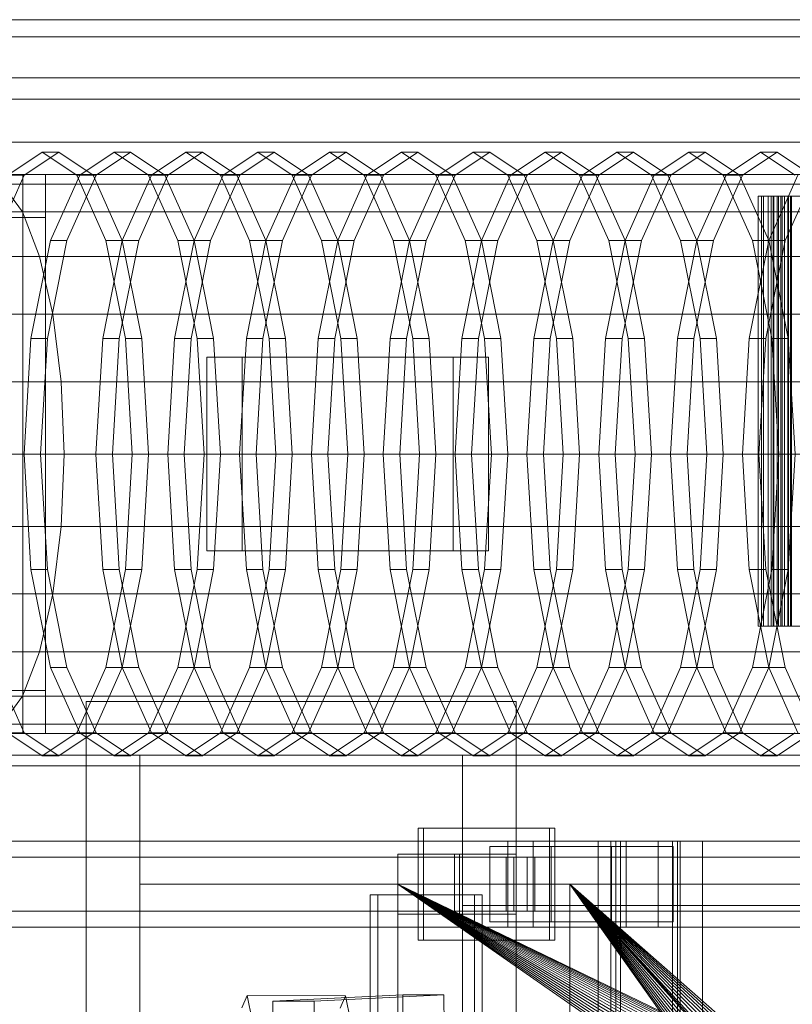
# Model space of a CAD drawing. Header units: millimetres. Extents: x -1970 to 61924, y -58230 to 6847.
# Tile 523 of 656: x 23694 to 24054, y -17626 to -17168. Entities that reach past the tile are written whole.
import ezdxf

# ---------------------------------------------------------------- set-up
doc = ezdxf.new("R2010")
doc.units = ezdxf.units.MM
for name, color, linetype, lineweight in [('COTAS_O', 1, 'Continuous', 0), ('superior_briquetadora', 7, 'Continuous', 0), ('superior_C02', 7, 'Continuous', 0)]:
    doc.layers.add(name, color=color, linetype=linetype, lineweight=lineweight)
doc.dimstyles.new('R19_100', dxfattribs={"dimtxt": 250, "dimasz": 150, "dimexe": 150, "dimexo": 80, "dimgap": 100, "dimtad": 1, "dimtih": 1, "dimtoh": 1, "dimdsep": 46, "dimcen": 0.09, "dimadec": 0, "dimazin": 0, "dimtfac": 1, "dimtdec": 4, "dimtofl": 0, "dimtmove": 0, "dimatfit": 3, "dimfxl": 1, "dimtolj": 1, "dimtzin": 0, "dimarcsym": 0})

# ---------------------------------------------------------------- blocks, each defined once
blk = doc.blocks.new('DIM_R26_38')
at = {"layer": 'COTAS_O'}
for p, q in [((23050.07, -17510), (23005.07, -17660)), ((23750.07, -17510), (23050.07, -17510)), ((23050.07, -19480), (23050.07, -17510)), ((23050.07, -17510), (23095.07, -17660)), ((23050.07, -19480), (23005.07, -19330)), ((23050.07, -19480), (23095.07, -19330)), ((23750.07, -19480), (23050.07, -19480))]:
    blk.add_line(p, q, dxfattribs=at)
blk.add_text('1970 O', height=250, rotation=90, dxfattribs=at).set_placement((22950.07, -18495))

msp = doc.modelspace()

# ---------------------------------------------------------------- linework, layer by layer
at = {"layer": 'superior_briquetadora'}
for p, q in [((24037.597, -17250), (24037.597, -17450)), ((24042.314, -17250), (24037.597, -17250)), ((24039.1, -17250), (24039.1, -17450)), ((24043.6, -17250), (24039.1, -17250)), ((24039.1, -17250), (24040.066, -17250)), ((24040.066, -17250), (24040.066, -17450)), ((24040.066, -17250), (24044.954, -17250)), ((24042.314, -17250), (24042.314, -17450)), ((24047.037, -17250), (24042.314, -17250)), ((24043.6, -17250), (24043.6, -17450)), ((24048.123, -17250), (24043.6, -17250)), ((24044.561, -17250), (24044.561, -17450)), ((24048.8, -17250), (24044.561, -17250)), ((24044.561, -17250), (24046.484, -17250)), ((24044.954, -17250), (24044.954, -17450)), ((24044.954, -17250), (24049.832, -17250)), ((24046.484, -17250), (24046.484, -17450)), ((24046.484, -17250), (24051.496, -17250)), ((24047.037, -17250), (24047.037, -17450)), ((24051.764, -17250), (24047.037, -17250)), ((24048.123, -17250), (24048.123, -17450)), ((24052.669, -17250), (24048.123, -17250)), ((24048.8, -17250), (24048.8, -17450)), ((24053.081, -17250), (24048.8, -17250)), ((24049.832, -17250), (24049.832, -17450)), ((24049.832, -17250), (24054.695, -17250)), ((24051.496, -17250), (24051.496, -17450)), ((24051.496, -17250), (24056.481, -17250)), ((24051.764, -17250), (24051.764, -17450)), ((24056.493, -17250), (24051.764, -17250)), ((24052.669, -17250), (24052.669, -17450)), ((24057.236, -17250), (24052.669, -17250)), ((24053.081, -17250), (24053.081, -17450)), ((24057.401, -17250), (24053.081, -17250)), ((24042.314, -17450), (24037.597, -17450)), ((24043.6, -17450), (24039.1, -17450)), ((24039.1, -17450), (24040.066, -17450)), ((24040.066, -17450), (24044.954, -17450)), ((24047.037, -17450), (24042.314, -17450)), ((24048.123, -17450), (24043.6, -17450)), ((24048.8, -17450), (24044.561, -17450)), ((24044.561, -17450), (24046.484, -17450)), ((24044.954, -17450), (24049.832, -17450)), ((24046.484, -17450), (24051.496, -17450)), ((24051.764, -17450), (24047.037, -17450)), ((24052.669, -17450), (24048.123, -17450)), ((24053.081, -17450), (24048.8, -17450)), ((24049.832, -17450), (24054.695, -17450)), ((24051.496, -17450), (24056.481, -17450)), ((24056.493, -17450), (24051.764, -17450)), ((24057.236, -17450), (24052.669, -17450)), ((24057.401, -17450), (24053.081, -17450)), ((23725.067, -17685), (23725.067, -17485)), ((23725.067, -17485), (23925.067, -17485)), ((23925.067, -17685), (23925.067, -17485)), ((23750.067, -17660), (23750.067, -17510)), ((23750.067, -17510), (23900.067, -17510)), ((23750.067, -18490), (23750.067, -17510)), ((23750.067, -17570), (23750.067, -17510)), ((23750.067, -17510), (25950.067, -17510)), ((23900.067, -17660), (23900.067, -17510)), ((23900.067, -17510), (25800.067, -17510)), ((23750.067, -17790), (23750.067, -17570)), ((23750.067, -17570), (25950.067, -17570)), ((23750.067, -17680), (23750.067, -17570)), ((23870.067, -17570), (23950.067, -17570)), ((23879.479, -17570), (23870.067, -17570)), ((23870.067, -17570), (24150.067, -17570)), ((23870.067, -17570), (24350.067, -17570)), ((23870.067, -17790), (23870.067, -17570)), ((23870.067, -17570), (23870.067, -17583.45)), ((23870.067, -17570), (24028.067, -17680)), ((24028.173, -17677.844), (23870.067, -17570)), ((24028.49, -17675.708), (23870.067, -17570)), ((24029.015, -17673.614), (23870.067, -17570)), ((24029.742, -17671.581), (23870.067, -17570)), ((24030.665, -17669.629), (23870.067, -17570)), ((24031.775, -17667.777), (23870.067, -17570)), ((24033.061, -17666.043), (23870.067, -17570)), ((24034.511, -17664.444), (23870.067, -17570)), ((24036.111, -17662.994), (23870.067, -17570)), ((24037.845, -17661.708), (23870.067, -17570)), ((24039.697, -17660.598), (23870.067, -17570)), ((24041.648, -17659.675), (23870.067, -17570)), ((24043.681, -17658.947), (23870.067, -17570)), ((24045.775, -17658.423), (23870.067, -17570)), ((24047.911, -17658.106), (23870.067, -17570)), ((24050.067, -17658), (23870.067, -17570)), ((24052.224, -17658.106), (23870.067, -17570)), ((23870.067, -17570), (25830.067, -17570)), ((23880.462, -17570), (23879.479, -17570)), ((23879.479, -17570), (23950.067, -17570)), ((23886.973, -17570), (23880.462, -17570)), ((23880.462, -17570), (23950.067, -17570)), ((23950.067, -17570), (23886.973, -17570)), ((23929.237, -17570), (23886.973, -17570)), ((24150.067, -17570), (23929.237, -17570)), ((23954.067, -17570), (23929.237, -17570)), ((23950.067, -17790), (23950.067, -17570)), ((23950.067, -17570), (24150.067, -17570)), ((23950.067, -17570), (24028.067, -17680)), ((23950.067, -17570), (24039.697, -17660.598)), ((24037.845, -17661.708), (23950.067, -17570)), ((24036.111, -17662.994), (23950.067, -17570)), ((24034.511, -17664.444), (23950.067, -17570)), ((24033.061, -17666.043), (23950.067, -17570)), ((24031.775, -17667.777), (23950.067, -17570)), ((24030.665, -17669.629), (23950.067, -17570)), ((24029.742, -17671.581), (23950.067, -17570)), ((24029.015, -17673.614), (23950.067, -17570)), ((24028.49, -17675.708), (23950.067, -17570)), ((24028.173, -17677.844), (23950.067, -17570)), ((23950.067, -17570), (24041.648, -17659.675)), ((23950.067, -17570), (24043.681, -17658.947)), ((23950.067, -17570), (24045.775, -17658.423)), ((23950.067, -17570), (24047.911, -17658.106)), ((23950.067, -17570), (24050.067, -17658)), ((23950.067, -17570), (24150.067, -17790)), ((24230.067, -17570), (23954.067, -17570)), ((24243.401, -17570), (23954.067, -17570)), ((23900.067, -17590), (23900.067, -17580)), ((23900.067, -17580), (25800.067, -17580)), ((23870.067, -17583.45), (23870.067, -17790)), ((23900.067, -17590), (25800.067, -17590))]:
    msp.add_line(p, q, dxfattribs=at)
at = {"layer": 'superior_C02'}
for p, q in [((23572.11, -17168), (24571.61, -17168)), ((24588.525, -17168), (23589.024, -17168)), ((23572.11, -17176), (24571.61, -17176)), ((23589.024, -17176), (24588.525, -17176)), ((23572.992, -17195), (24567.683, -17195)), ((24568.404, -17195), (23573.713, -17195)), ((23582.888, -17195), (24584.017, -17195)), ((24584.262, -17195), (23583.132, -17195)), ((23572.992, -17205), (24567.683, -17205)), ((23573.713, -17205), (24568.404, -17205)), ((23582.888, -17205), (24584.017, -17205)), ((23583.132, -17205), (24584.262, -17205)), ((24221.566, -17225), (23496.108, -17225)), ((23499.089, -17225), (24224.547, -17225)), ((23688.644, -17240.287), (23704.658, -17229.6)), ((23712.295, -17229.6), (23696.281, -17240.287)), ((23704.658, -17229.6), (23720.672, -17240.287)), ((23712.295, -17229.6), (23704.658, -17229.6)), ((23728.309, -17240.287), (23712.295, -17229.6)), ((23722.054, -17240.287), (23738.068, -17229.6)), ((23745.704, -17229.6), (23729.69, -17240.287)), ((23738.068, -17229.6), (23754.082, -17240.287)), ((23745.704, -17229.6), (23738.068, -17229.6)), ((23761.718, -17240.287), (23745.704, -17229.6)), ((23755.463, -17240.287), (23771.477, -17229.6)), ((23779.113, -17229.6), (23763.099, -17240.287)), ((23771.477, -17229.6), (23787.491, -17240.287)), ((23779.113, -17229.6), (23771.477, -17229.6)), ((23795.127, -17240.287), (23779.113, -17229.6)), ((23788.872, -17240.287), (23804.886, -17229.6)), ((23812.522, -17229.6), (23796.509, -17240.287)), ((23804.886, -17229.6), (23820.9, -17240.287)), ((23812.522, -17229.6), (23804.886, -17229.6)), ((23828.536, -17240.287), (23812.522, -17229.6)), ((23822.281, -17240.287), (23838.295, -17229.6)), ((23845.932, -17229.6), (23829.918, -17240.287)), ((23838.295, -17229.6), (23854.309, -17240.287)), ((23845.932, -17229.6), (23838.295, -17229.6)), ((23861.946, -17240.287), (23845.932, -17229.6)), ((23855.691, -17240.287), (23871.705, -17229.6)), ((23879.341, -17229.6), (23863.327, -17240.287)), ((23871.705, -17229.6), (23887.718, -17240.287)), ((23879.341, -17229.6), (23871.705, -17229.6)), ((23895.355, -17240.287), (23879.341, -17229.6)), ((23889.1, -17240.287), (23905.114, -17229.6)), ((23912.75, -17229.6), (23896.736, -17240.287)), ((23905.114, -17229.6), (23921.128, -17240.287)), ((23912.75, -17229.6), (23905.114, -17229.6)), ((23928.764, -17240.287), (23912.75, -17229.6)), ((23922.509, -17240.287), (23938.523, -17229.6)), ((23946.159, -17229.6), (23930.145, -17240.287)), ((23938.523, -17229.6), (23954.537, -17240.287)), ((23946.159, -17229.6), (23938.523, -17229.6)), ((23962.173, -17240.287), (23946.159, -17229.6)), ((23955.918, -17240.287), (23971.932, -17229.6)), ((23979.569, -17229.6), (23963.555, -17240.287)), ((23971.932, -17229.6), (23987.946, -17240.287)), ((23979.569, -17229.6), (23971.932, -17229.6)), ((23995.583, -17240.287), (23979.569, -17229.6)), ((23989.328, -17240.287), (24005.342, -17229.6)), ((24012.978, -17229.6), (23996.964, -17240.287)), ((24005.342, -17229.6), (24021.355, -17240.287)), ((24012.978, -17229.6), (24005.342, -17229.6)), ((24028.992, -17240.287), (24012.978, -17229.6)), ((24022.737, -17240.287), (24038.751, -17229.6)), ((24046.387, -17229.6), (24030.373, -17240.287)), ((24038.751, -17229.6), (24054.765, -17240.287)), ((24046.387, -17229.6), (24038.751, -17229.6)), ((24062.401, -17240.287), (24046.387, -17229.6)), ((24134.206, -17240), (23676.022, -17240)), ((23696.281, -17240.287), (23682.705, -17270.722)), ((23688.644, -17240.287), (23696.281, -17240.287)), ((24192.043, -17240), (23695.678, -17240)), ((23695.678, -17240), (23695.678, -17500)), ((23706.109, -17240), (23695.678, -17240)), ((23706.109, -17500), (23706.109, -17240)), ((23706.109, -17240), (24202.475, -17240)), ((23708.478, -17270.722), (23722.054, -17240.287)), ((23729.69, -17240.287), (23716.114, -17270.722)), ((23720.672, -17240.287), (23734.248, -17270.722)), ((23720.672, -17240.287), (23728.309, -17240.287)), ((23722.054, -17240.287), (23729.69, -17240.287)), ((23741.885, -17270.722), (23728.309, -17240.287)), ((23741.887, -17270.722), (23755.463, -17240.287)), ((23763.099, -17240.287), (23749.523, -17270.722)), ((23754.082, -17240.287), (23767.657, -17270.722)), ((23754.082, -17240.287), (23761.718, -17240.287)), ((23755.463, -17240.287), (23763.099, -17240.287)), ((23775.294, -17270.722), (23761.718, -17240.287)), ((23775.296, -17270.722), (23788.872, -17240.287)), ((23796.509, -17240.287), (23782.933, -17270.722)), ((23787.491, -17240.287), (23801.067, -17270.722)), ((23787.491, -17240.287), (23795.127, -17240.287)), ((23788.872, -17240.287), (23796.509, -17240.287)), ((23808.703, -17270.722), (23795.127, -17240.287)), ((23808.705, -17270.722), (23822.281, -17240.287)), ((23829.918, -17240.287), (23816.342, -17270.722)), ((23820.9, -17240.287), (23834.476, -17270.722)), ((23820.9, -17240.287), (23828.536, -17240.287)), ((23822.281, -17240.287), (23829.918, -17240.287)), ((23842.112, -17270.722), (23828.536, -17240.287)), ((23842.115, -17270.722), (23855.691, -17240.287)), ((23863.327, -17240.287), (23849.751, -17270.722)), ((23854.309, -17240.287), (23867.885, -17270.722)), ((23854.309, -17240.287), (23861.946, -17240.287)), ((23855.691, -17240.287), (23863.327, -17240.287)), ((23875.522, -17270.722), (23861.946, -17240.287)), ((23875.524, -17270.722), (23889.1, -17240.287)), ((23896.736, -17240.287), (23883.16, -17270.722)), ((23887.718, -17240.287), (23901.294, -17270.722)), ((23887.718, -17240.287), (23895.355, -17240.287)), ((23889.1, -17240.287), (23896.736, -17240.287)), ((23908.931, -17270.722), (23895.355, -17240.287)), ((23908.933, -17270.722), (23922.509, -17240.287)), ((23930.145, -17240.287), (23916.57, -17270.722)), ((23921.128, -17240.287), (23934.704, -17270.722)), ((23921.128, -17240.287), (23928.764, -17240.287)), ((23922.509, -17240.287), (23930.145, -17240.287)), ((23942.34, -17270.722), (23928.764, -17240.287)), ((23942.342, -17270.722), (23955.918, -17240.287)), ((23963.555, -17240.287), (23949.979, -17270.722)), ((23954.537, -17240.287), (23968.113, -17270.722)), ((23954.537, -17240.287), (23962.173, -17240.287)), ((23955.918, -17240.287), (23963.555, -17240.287)), ((23975.749, -17270.722), (23962.173, -17240.287)), ((23975.752, -17270.722), (23989.328, -17240.287)), ((23996.964, -17240.287), (23983.388, -17270.722)), ((23987.946, -17240.287), (24001.522, -17270.722)), ((23987.946, -17240.287), (23995.583, -17240.287)), ((23989.328, -17240.287), (23996.964, -17240.287)), ((24009.159, -17270.722), (23995.583, -17240.287)), ((24009.161, -17270.722), (24022.737, -17240.287)), ((24030.373, -17240.287), (24016.797, -17270.722)), ((24021.355, -17240.287), (24034.931, -17270.722)), ((24021.355, -17240.287), (24028.992, -17240.287)), ((24022.737, -17240.287), (24030.373, -17240.287)), ((24042.568, -17270.722), (24028.992, -17240.287)), ((24042.57, -17270.722), (24056.146, -17240.287)), ((24063.782, -17240.287), (24050.206, -17270.722)), ((23665.993, -17244.43), (24124.177, -17244.43)), ((23686.05, -17244.43), (23695.395, -17257.417)), ((23686.05, -17244.43), (24144.234, -17244.43)), ((23656.648, -17257.417), (24114.832, -17257.417)), ((23695.395, -17257.417), (23703.42, -17278.076)), ((23695.395, -17257.417), (24153.579, -17257.417)), ((23515.199, -17260), (23706.109, -17260)), ((23687.63, -17260), (23706.109, -17260)), ((23706.109, -17260), (23706.109, -17480)), ((23699.406, -17316.271), (23708.478, -17270.722)), ((23716.114, -17270.722), (23707.043, -17316.271)), ((23708.478, -17270.722), (23716.114, -17270.722)), ((23732.816, -17316.271), (23741.887, -17270.722)), ((23734.248, -17270.722), (23743.319, -17316.271)), ((23734.248, -17270.722), (23741.885, -17270.722)), ((23749.523, -17270.722), (23740.452, -17316.271)), ((23750.956, -17316.271), (23741.885, -17270.722)), ((23741.887, -17270.722), (23749.523, -17270.722)), ((23766.225, -17316.271), (23775.296, -17270.722)), ((23767.657, -17270.722), (23776.729, -17316.271)), ((23767.657, -17270.722), (23775.294, -17270.722)), ((23782.933, -17270.722), (23773.861, -17316.271)), ((23784.365, -17316.271), (23775.294, -17270.722)), ((23775.296, -17270.722), (23782.933, -17270.722)), ((23799.634, -17316.271), (23808.705, -17270.722)), ((23801.067, -17270.722), (23810.138, -17316.271)), ((23801.067, -17270.722), (23808.703, -17270.722)), ((23816.342, -17270.722), (23807.271, -17316.271)), ((23817.774, -17316.271), (23808.703, -17270.722)), ((23808.705, -17270.722), (23816.342, -17270.722)), ((23833.043, -17316.271), (23842.115, -17270.722)), ((23834.476, -17270.722), (23843.547, -17316.271)), ((23834.476, -17270.722), (23842.112, -17270.722)), ((23849.751, -17270.722), (23840.68, -17316.271)), ((23851.184, -17316.271), (23842.112, -17270.722)), ((23842.115, -17270.722), (23849.751, -17270.722)), ((23866.453, -17316.271), (23875.524, -17270.722)), ((23867.885, -17270.722), (23876.956, -17316.271)), ((23867.885, -17270.722), (23875.522, -17270.722)), ((23883.16, -17270.722), (23874.089, -17316.271)), ((23884.593, -17316.271), (23875.522, -17270.722)), ((23875.524, -17270.722), (23883.16, -17270.722)), ((23899.862, -17316.271), (23908.933, -17270.722)), ((23901.294, -17270.722), (23910.366, -17316.271)), ((23901.294, -17270.722), (23908.931, -17270.722)), ((23916.57, -17270.722), (23907.498, -17316.271)), ((23918.002, -17316.271), (23908.931, -17270.722)), ((23908.933, -17270.722), (23916.57, -17270.722)), ((23933.271, -17316.271), (23942.342, -17270.722)), ((23934.704, -17270.722), (23943.775, -17316.271)), ((23934.704, -17270.722), (23942.34, -17270.722)), ((23949.979, -17270.722), (23940.908, -17316.271)), ((23951.411, -17316.271), (23942.34, -17270.722)), ((23942.342, -17270.722), (23949.979, -17270.722)), ((23966.68, -17316.271), (23975.752, -17270.722)), ((23968.113, -17270.722), (23977.184, -17316.271)), ((23968.113, -17270.722), (23975.749, -17270.722)), ((23983.388, -17270.722), (23974.317, -17316.271)), ((23984.82, -17316.271), (23975.749, -17270.722)), ((23975.752, -17270.722), (23983.388, -17270.722)), ((24000.09, -17316.271), (24009.161, -17270.722)), ((24001.522, -17270.722), (24010.593, -17316.271)), ((24001.522, -17270.722), (24009.159, -17270.722)), ((24016.797, -17270.722), (24007.726, -17316.271)), ((24018.23, -17316.271), (24009.159, -17270.722)), ((24009.161, -17270.722), (24016.797, -17270.722)), ((24033.499, -17316.271), (24042.57, -17270.722)), ((24034.931, -17270.722), (24044.003, -17316.271)), ((24034.931, -17270.722), (24042.568, -17270.722)), ((24050.206, -17270.722), (24041.135, -17316.271)), ((24051.639, -17316.271), (24042.568, -17270.722)), ((24042.57, -17270.722), (24050.206, -17270.722)), ((23648.624, -17278.076), (24106.808, -17278.076)), ((23703.42, -17278.076), (23709.577, -17305)), ((23703.42, -17278.076), (24161.604, -17278.076)), ((23642.466, -17305), (24100.65, -17305)), ((23709.577, -17305), (23713.448, -17336.354)), ((23709.577, -17305), (24167.761, -17305)), ((23696.221, -17370), (23699.406, -17316.271)), ((23699.406, -17316.271), (23707.043, -17316.271)), ((23707.043, -17316.271), (23703.858, -17370)), ((23729.63, -17370), (23732.816, -17316.271)), ((23732.816, -17316.271), (23740.452, -17316.271)), ((23740.452, -17316.271), (23737.267, -17370)), ((23743.319, -17316.271), (23746.505, -17370)), ((23743.319, -17316.271), (23750.956, -17316.271)), ((23754.141, -17370), (23750.956, -17316.271)), ((23763.04, -17370), (23766.225, -17316.271)), ((23766.225, -17316.271), (23773.861, -17316.271)), ((23773.861, -17316.271), (23770.676, -17370)), ((23776.729, -17316.271), (23779.914, -17370)), ((23776.729, -17316.271), (23784.365, -17316.271)), ((23787.55, -17370), (23784.365, -17316.271)), ((23796.449, -17370), (23799.634, -17316.271)), ((23799.634, -17316.271), (23807.271, -17316.271)), ((23807.271, -17316.271), (23804.085, -17370)), ((23810.138, -17316.271), (23813.323, -17370)), ((23810.138, -17316.271), (23817.774, -17316.271)), ((23820.96, -17370), (23817.774, -17316.271)), ((23829.858, -17370), (23833.043, -17316.271)), ((23833.043, -17316.271), (23840.68, -17316.271)), ((23840.68, -17316.271), (23837.494, -17370)), ((23843.547, -17316.271), (23846.733, -17370)), ((23843.547, -17316.271), (23851.184, -17316.271)), ((23854.369, -17370), (23851.184, -17316.271)), ((23863.267, -17370), (23866.453, -17316.271)), ((23866.453, -17316.271), (23874.089, -17316.271)), ((23874.089, -17316.271), (23870.904, -17370)), ((23876.956, -17316.271), (23880.142, -17370)), ((23876.956, -17316.271), (23884.593, -17316.271)), ((23887.778, -17370), (23884.593, -17316.271)), ((23896.677, -17370), (23899.862, -17316.271)), ((23899.862, -17316.271), (23907.498, -17316.271)), ((23907.498, -17316.271), (23904.313, -17370)), ((23910.366, -17316.271), (23913.551, -17370)), ((23910.366, -17316.271), (23918.002, -17316.271)), ((23921.187, -17370), (23918.002, -17316.271)), ((23930.086, -17370), (23933.271, -17316.271)), ((23933.271, -17316.271), (23940.908, -17316.271)), ((23940.908, -17316.271), (23937.722, -17370)), ((23943.775, -17316.271), (23946.96, -17370)), ((23943.775, -17316.271), (23951.411, -17316.271)), ((23954.597, -17370), (23951.411, -17316.271)), ((23963.495, -17370), (23966.68, -17316.271)), ((23966.68, -17316.271), (23974.317, -17316.271)), ((23974.317, -17316.271), (23971.131, -17370)), ((23977.184, -17316.271), (23980.369, -17370)), ((23977.184, -17316.271), (23984.82, -17316.271)), ((23988.006, -17370), (23984.82, -17316.271)), ((23996.904, -17370), (24000.09, -17316.271)), ((24000.09, -17316.271), (24007.726, -17316.271)), ((24007.726, -17316.271), (24004.541, -17370)), ((24010.593, -17316.271), (24013.779, -17370)), ((24010.593, -17316.271), (24018.23, -17316.271)), ((24021.415, -17370), (24018.23, -17316.271)), ((24030.314, -17370), (24033.499, -17316.271)), ((24033.499, -17316.271), (24041.135, -17316.271)), ((24041.135, -17316.271), (24037.95, -17370)), ((24044.003, -17316.271), (24047.188, -17370)), ((24044.003, -17316.271), (24051.639, -17316.271)), ((24054.824, -17370), (24051.639, -17316.271)), ((23895.793, -17325), (23781.247, -17325)), ((23781.247, -17325), (23781.247, -17415)), ((23797.639, -17325), (23781.247, -17325)), ((23797.639, -17415), (23797.639, -17325)), ((23797.639, -17325), (23912.185, -17325)), ((23895.793, -17415), (23895.793, -17325)), ((23895.793, -17325), (23912.185, -17325)), ((23912.185, -17325), (23912.185, -17415)), ((23638.595, -17336.354), (24096.779, -17336.354)), ((23713.448, -17336.354), (23714.769, -17370)), ((23713.448, -17336.354), (24171.632, -17336.354)), ((23637.275, -17370), (24095.459, -17370)), ((23699.406, -17423.729), (23696.221, -17370)), ((23696.221, -17370), (23703.858, -17370)), ((23703.858, -17370), (23707.043, -17423.729)), ((23714.769, -17370), (23713.448, -17403.646)), ((23714.769, -17370), (24172.952, -17370)), ((23732.816, -17423.729), (23729.63, -17370)), ((23729.63, -17370), (23737.267, -17370)), ((23737.267, -17370), (23740.452, -17423.729)), ((23746.505, -17370), (23743.319, -17423.729)), ((23746.505, -17370), (23754.141, -17370)), ((23750.956, -17423.729), (23754.141, -17370)), ((23766.225, -17423.729), (23763.04, -17370)), ((23763.04, -17370), (23770.676, -17370)), ((23770.676, -17370), (23773.861, -17423.729)), ((23779.914, -17370), (23776.729, -17423.729)), ((23779.914, -17370), (23787.55, -17370)), ((23784.365, -17423.729), (23787.55, -17370)), ((23799.634, -17423.729), (23796.449, -17370)), ((23796.449, -17370), (23804.085, -17370)), ((23804.085, -17370), (23807.271, -17423.729)), ((23813.323, -17370), (23810.138, -17423.729)), ((23813.323, -17370), (23820.96, -17370)), ((23817.774, -17423.729), (23820.96, -17370)), ((23833.043, -17423.729), (23829.858, -17370)), ((23829.858, -17370), (23837.494, -17370)), ((23837.494, -17370), (23840.68, -17423.729)), ((23846.733, -17370), (23843.547, -17423.729)), ((23846.733, -17370), (23854.369, -17370)), ((23851.184, -17423.729), (23854.369, -17370)), ((23866.453, -17423.729), (23863.267, -17370)), ((23863.267, -17370), (23870.904, -17370)), ((23870.904, -17370), (23874.089, -17423.729)), ((23880.142, -17370), (23876.956, -17423.729)), ((23880.142, -17370), (23887.778, -17370)), ((23884.593, -17423.729), (23887.778, -17370)), ((23899.862, -17423.729), (23896.677, -17370)), ((23896.677, -17370), (23904.313, -17370)), ((23904.313, -17370), (23907.498, -17423.729)), ((23913.551, -17370), (23910.366, -17423.729)), ((23913.551, -17370), (23921.187, -17370)), ((23918.002, -17423.729), (23921.187, -17370)), ((23933.271, -17423.729), (23930.086, -17370)), ((23930.086, -17370), (23937.722, -17370)), ((23937.722, -17370), (23940.908, -17423.729)), ((23946.96, -17370), (23943.775, -17423.729)), ((23946.96, -17370), (23954.597, -17370)), ((23951.411, -17423.729), (23954.597, -17370)), ((23966.68, -17423.729), (23963.495, -17370)), ((23963.495, -17370), (23971.131, -17370)), ((23971.131, -17370), (23974.317, -17423.729)), ((23980.369, -17370), (23977.184, -17423.729)), ((23980.369, -17370), (23988.006, -17370)), ((23984.82, -17423.729), (23988.006, -17370)), ((24000.09, -17423.729), (23996.904, -17370)), ((23996.904, -17370), (24004.541, -17370)), ((24004.541, -17370), (24007.726, -17423.729)), ((24013.779, -17370), (24010.593, -17423.729)), ((24013.779, -17370), (24021.415, -17370)), ((24018.23, -17423.729), (24021.415, -17370)), ((24033.499, -17423.729), (24030.314, -17370)), ((24030.314, -17370), (24037.95, -17370)), ((24037.95, -17370), (24041.135, -17423.729)), ((24047.188, -17370), (24044.003, -17423.729)), ((24047.188, -17370), (24054.824, -17370)), ((24051.639, -17423.729), (24054.824, -17370)), ((23638.595, -17403.646), (24096.779, -17403.646)), ((23713.448, -17403.646), (23709.577, -17435)), ((23713.448, -17403.646), (24171.632, -17403.646)), ((23781.247, -17415), (23895.793, -17415)), ((23781.247, -17415), (23797.639, -17415)), ((23912.185, -17415), (23797.639, -17415)), ((23912.185, -17415), (23895.793, -17415)), ((23708.478, -17469.278), (23699.406, -17423.729)), ((23699.406, -17423.729), (23707.043, -17423.729)), ((23707.043, -17423.729), (23716.114, -17469.278)), ((23741.887, -17469.278), (23732.816, -17423.729)), ((23732.816, -17423.729), (23740.452, -17423.729)), ((23743.319, -17423.729), (23734.248, -17469.278)), ((23740.452, -17423.729), (23749.523, -17469.278)), ((23741.885, -17469.278), (23750.956, -17423.729)), ((23743.319, -17423.729), (23750.956, -17423.729)), ((23775.296, -17469.278), (23766.225, -17423.729)), ((23766.225, -17423.729), (23773.861, -17423.729)), ((23776.729, -17423.729), (23767.657, -17469.278)), ((23773.861, -17423.729), (23782.933, -17469.278)), ((23775.294, -17469.278), (23784.365, -17423.729)), ((23776.729, -17423.729), (23784.365, -17423.729)), ((23808.705, -17469.278), (23799.634, -17423.729)), ((23799.634, -17423.729), (23807.271, -17423.729)), ((23810.138, -17423.729), (23801.067, -17469.278)), ((23807.271, -17423.729), (23816.342, -17469.278)), ((23808.703, -17469.278), (23817.774, -17423.729)), ((23810.138, -17423.729), (23817.774, -17423.729)), ((23842.115, -17469.278), (23833.043, -17423.729)), ((23833.043, -17423.729), (23840.68, -17423.729)), ((23843.547, -17423.729), (23834.476, -17469.278)), ((23840.68, -17423.729), (23849.751, -17469.278)), ((23842.112, -17469.278), (23851.184, -17423.729)), ((23843.547, -17423.729), (23851.184, -17423.729)), ((23875.524, -17469.278), (23866.453, -17423.729)), ((23866.453, -17423.729), (23874.089, -17423.729)), ((23876.956, -17423.729), (23867.885, -17469.278)), ((23874.089, -17423.729), (23883.16, -17469.278)), ((23875.522, -17469.278), (23884.593, -17423.729)), ((23876.956, -17423.729), (23884.593, -17423.729)), ((23908.933, -17469.278), (23899.862, -17423.729)), ((23899.862, -17423.729), (23907.498, -17423.729)), ((23910.366, -17423.729), (23901.294, -17469.278)), ((23907.498, -17423.729), (23916.57, -17469.278)), ((23908.931, -17469.278), (23918.002, -17423.729)), ((23910.366, -17423.729), (23918.002, -17423.729)), ((23942.342, -17469.278), (23933.271, -17423.729)), ((23933.271, -17423.729), (23940.908, -17423.729)), ((23943.775, -17423.729), (23934.704, -17469.278)), ((23940.908, -17423.729), (23949.979, -17469.278)), ((23942.34, -17469.278), (23951.411, -17423.729)), ((23943.775, -17423.729), (23951.411, -17423.729)), ((23975.752, -17469.278), (23966.68, -17423.729)), ((23966.68, -17423.729), (23974.317, -17423.729)), ((23977.184, -17423.729), (23968.113, -17469.278)), ((23974.317, -17423.729), (23983.388, -17469.278)), ((23975.749, -17469.278), (23984.82, -17423.729)), ((23977.184, -17423.729), (23984.82, -17423.729)), ((24009.161, -17469.278), (24000.09, -17423.729)), ((24000.09, -17423.729), (24007.726, -17423.729)), ((24010.593, -17423.729), (24001.522, -17469.278)), ((24007.726, -17423.729), (24016.797, -17469.278)), ((24009.159, -17469.278), (24018.23, -17423.729)), ((24010.593, -17423.729), (24018.23, -17423.729)), ((24042.57, -17469.278), (24033.499, -17423.729)), ((24033.499, -17423.729), (24041.135, -17423.729)), ((24044.003, -17423.729), (24034.931, -17469.278)), ((24041.135, -17423.729), (24050.206, -17469.278)), ((24042.568, -17469.278), (24051.639, -17423.729)), ((24044.003, -17423.729), (24051.639, -17423.729)), ((23642.466, -17435), (24100.65, -17435)), ((23709.577, -17435), (23703.42, -17461.924)), ((23709.577, -17435), (24167.761, -17435)), ((23648.624, -17461.924), (24106.808, -17461.924)), ((23703.42, -17461.924), (23695.395, -17482.583)), ((23703.42, -17461.924), (24161.604, -17461.924)), ((23682.705, -17469.278), (23696.281, -17499.713)), ((23722.054, -17499.713), (23708.478, -17469.278)), ((23708.478, -17469.278), (23716.114, -17469.278)), ((23716.114, -17469.278), (23729.69, -17499.713)), ((23734.248, -17469.278), (23720.672, -17499.713)), ((23728.309, -17499.713), (23741.885, -17469.278)), ((23734.248, -17469.278), (23741.885, -17469.278)), ((23755.463, -17499.713), (23741.887, -17469.278)), ((23741.887, -17469.278), (23749.523, -17469.278)), ((23749.523, -17469.278), (23763.099, -17499.713)), ((23767.657, -17469.278), (23754.082, -17499.713)), ((23761.718, -17499.713), (23775.294, -17469.278)), ((23767.657, -17469.278), (23775.294, -17469.278)), ((23788.872, -17499.713), (23775.296, -17469.278)), ((23775.296, -17469.278), (23782.933, -17469.278)), ((23782.933, -17469.278), (23796.509, -17499.713)), ((23801.067, -17469.278), (23787.491, -17499.713)), ((23795.127, -17499.713), (23808.703, -17469.278)), ((23801.067, -17469.278), (23808.703, -17469.278)), ((23822.281, -17499.713), (23808.705, -17469.278)), ((23808.705, -17469.278), (23816.342, -17469.278)), ((23816.342, -17469.278), (23829.918, -17499.713)), ((23834.476, -17469.278), (23820.9, -17499.713)), ((23828.536, -17499.713), (23842.112, -17469.278)), ((23834.476, -17469.278), (23842.112, -17469.278)), ((23855.691, -17499.713), (23842.115, -17469.278)), ((23842.115, -17469.278), (23849.751, -17469.278)), ((23849.751, -17469.278), (23863.327, -17499.713)), ((23867.885, -17469.278), (23854.309, -17499.713)), ((23861.946, -17499.713), (23875.522, -17469.278)), ((23867.885, -17469.278), (23875.522, -17469.278)), ((23889.1, -17499.713), (23875.524, -17469.278)), ((23875.524, -17469.278), (23883.16, -17469.278)), ((23883.16, -17469.278), (23896.736, -17499.713)), ((23901.294, -17469.278), (23887.718, -17499.713)), ((23895.355, -17499.713), (23908.931, -17469.278)), ((23901.294, -17469.278), (23908.931, -17469.278)), ((23922.509, -17499.713), (23908.933, -17469.278)), ((23908.933, -17469.278), (23916.57, -17469.278)), ((23916.57, -17469.278), (23930.145, -17499.713)), ((23934.704, -17469.278), (23921.128, -17499.713)), ((23928.764, -17499.713), (23942.34, -17469.278)), ((23934.704, -17469.278), (23942.34, -17469.278)), ((23955.918, -17499.713), (23942.342, -17469.278)), ((23942.342, -17469.278), (23949.979, -17469.278)), ((23949.979, -17469.278), (23963.555, -17499.713)), ((23968.113, -17469.278), (23954.537, -17499.713)), ((23962.173, -17499.713), (23975.749, -17469.278)), ((23968.113, -17469.278), (23975.749, -17469.278)), ((23989.328, -17499.713), (23975.752, -17469.278)), ((23975.752, -17469.278), (23983.388, -17469.278)), ((23983.388, -17469.278), (23996.964, -17499.713)), ((24001.522, -17469.278), (23987.946, -17499.713)), ((23995.583, -17499.713), (24009.159, -17469.278)), ((24001.522, -17469.278), (24009.159, -17469.278)), ((24022.737, -17499.713), (24009.161, -17469.278)), ((24009.161, -17469.278), (24016.797, -17469.278)), ((24016.797, -17469.278), (24030.373, -17499.713)), ((24034.931, -17469.278), (24021.355, -17499.713)), ((24028.992, -17499.713), (24042.568, -17469.278)), ((24034.931, -17469.278), (24042.568, -17469.278)), ((24056.146, -17499.713), (24042.57, -17469.278)), ((24042.57, -17469.278), (24050.206, -17469.278)), ((24050.206, -17469.278), (24063.782, -17499.713)), ((23706.109, -17480), (23515.199, -17480)), ((23706.109, -17480), (23687.63, -17480)), ((23656.648, -17482.583), (24114.832, -17482.583)), ((23695.395, -17482.583), (23686.05, -17495.57)), ((23695.395, -17482.583), (24153.579, -17482.583)), ((23665.993, -17495.57), (24124.177, -17495.57)), ((23686.05, -17495.57), (24144.234, -17495.57)), ((23676.022, -17500), (24134.206, -17500)), ((23704.658, -17510.4), (23688.644, -17499.713)), ((23688.644, -17499.713), (23696.281, -17499.713)), ((23695.678, -17500), (24192.043, -17500)), ((23695.678, -17500), (23706.109, -17500)), ((23696.281, -17499.713), (23712.295, -17510.4)), ((23720.672, -17499.713), (23704.658, -17510.4)), ((24202.475, -17500), (23706.109, -17500)), ((23712.295, -17510.4), (23728.309, -17499.713)), ((23720.672, -17499.713), (23728.309, -17499.713)), ((23738.068, -17510.4), (23722.054, -17499.713)), ((23722.054, -17499.713), (23729.69, -17499.713)), ((23729.69, -17499.713), (23745.704, -17510.4)), ((23754.082, -17499.713), (23738.068, -17510.4)), ((23745.704, -17510.4), (23761.718, -17499.713)), ((23754.082, -17499.713), (23761.718, -17499.713)), ((23771.477, -17510.4), (23755.463, -17499.713)), ((23755.463, -17499.713), (23763.099, -17499.713)), ((23763.099, -17499.713), (23779.113, -17510.4)), ((23787.491, -17499.713), (23771.477, -17510.4)), ((23779.113, -17510.4), (23795.127, -17499.713)), ((23787.491, -17499.713), (23795.127, -17499.713)), ((23804.886, -17510.4), (23788.872, -17499.713)), ((23788.872, -17499.713), (23796.509, -17499.713)), ((23796.509, -17499.713), (23812.522, -17510.4)), ((23820.9, -17499.713), (23804.886, -17510.4)), ((23812.522, -17510.4), (23828.536, -17499.713)), ((23820.9, -17499.713), (23828.536, -17499.713)), ((23838.295, -17510.4), (23822.281, -17499.713)), ((23822.281, -17499.713), (23829.918, -17499.713)), ((23829.918, -17499.713), (23845.932, -17510.4)), ((23854.309, -17499.713), (23838.295, -17510.4)), ((23845.932, -17510.4), (23861.946, -17499.713)), ((23854.309, -17499.713), (23861.946, -17499.713)), ((23871.705, -17510.4), (23855.691, -17499.713)), ((23855.691, -17499.713), (23863.327, -17499.713)), ((23863.327, -17499.713), (23879.341, -17510.4)), ((23887.718, -17499.713), (23871.705, -17510.4)), ((23879.341, -17510.4), (23895.355, -17499.713)), ((23887.718, -17499.713), (23895.355, -17499.713)), ((23905.114, -17510.4), (23889.1, -17499.713)), ((23889.1, -17499.713), (23896.736, -17499.713)), ((23896.736, -17499.713), (23912.75, -17510.4)), ((23921.128, -17499.713), (23905.114, -17510.4)), ((23912.75, -17510.4), (23928.764, -17499.713)), ((23921.128, -17499.713), (23928.764, -17499.713)), ((23938.523, -17510.4), (23922.509, -17499.713)), ((23922.509, -17499.713), (23930.145, -17499.713)), ((23930.145, -17499.713), (23946.159, -17510.4)), ((23954.537, -17499.713), (23938.523, -17510.4)), ((23946.159, -17510.4), (23962.173, -17499.713)), ((23954.537, -17499.713), (23962.173, -17499.713)), ((23971.932, -17510.4), (23955.918, -17499.713)), ((23955.918, -17499.713), (23963.555, -17499.713)), ((23963.555, -17499.713), (23979.569, -17510.4)), ((23987.946, -17499.713), (23971.932, -17510.4)), ((23979.569, -17510.4), (23995.583, -17499.713)), ((23987.946, -17499.713), (23995.583, -17499.713)), ((24005.342, -17510.4), (23989.328, -17499.713)), ((23989.328, -17499.713), (23996.964, -17499.713)), ((23996.964, -17499.713), (24012.978, -17510.4)), ((24021.355, -17499.713), (24005.342, -17510.4)), ((24012.978, -17510.4), (24028.992, -17499.713)), ((24021.355, -17499.713), (24028.992, -17499.713)), ((24038.751, -17510.4), (24022.737, -17499.713)), ((24022.737, -17499.713), (24030.373, -17499.713)), ((24030.373, -17499.713), (24046.387, -17510.4)), ((24054.765, -17499.713), (24038.751, -17510.4)), ((24046.387, -17510.4), (24062.401, -17499.713)), ((23704.658, -17510.4), (23712.295, -17510.4)), ((23738.068, -17510.4), (23745.704, -17510.4)), ((23771.477, -17510.4), (23779.113, -17510.4)), ((23804.886, -17510.4), (23812.522, -17510.4)), ((23838.295, -17510.4), (23845.932, -17510.4)), ((23871.705, -17510.4), (23879.341, -17510.4)), ((23905.114, -17510.4), (23912.75, -17510.4)), ((23938.523, -17510.4), (23946.159, -17510.4)), ((23971.932, -17510.4), (23979.569, -17510.4)), ((24005.342, -17510.4), (24012.978, -17510.4)), ((24038.751, -17510.4), (24046.387, -17510.4)), ((23496.108, -17515), (24221.566, -17515)), ((24224.547, -17515), (23499.089, -17515)), ((23940.636, -17544), (23879.545, -17544)), ((23879.545, -17544), (23879.545, -17596)), ((23881.929, -17544), (23879.545, -17544)), ((23881.929, -17596), (23881.929, -17544)), ((23881.929, -17544), (23943.02, -17544)), ((23940.636, -17596), (23940.636, -17544)), ((23940.636, -17544), (23943.02, -17544)), ((23943.02, -17544), (23943.02, -17596)), ((23921.126, -17550), (22775.666, -17550)), ((22787.589, -17550), (23933.048, -17550)), ((23976.266, -17550), (22830.806, -17550)), ((22845.709, -17550), (23991.168, -17550)), ((23921.126, -17550), (23921.126, -17590)), ((23933.048, -17550), (23921.126, -17550)), ((24245.673, -17550), (23921.126, -17550)), ((23933.048, -17590), (23933.048, -17550)), ((23933.048, -17550), (24257.595, -17550)), ((24001.318, -17550), (23963.136, -17550)), ((23963.136, -17550), (23963.136, -18450)), ((23973.568, -17550), (23963.136, -17550)), ((23997.745, -17550), (23969.109, -17550)), ((23969.109, -17550), (23969.109, -17690)), ((23971.493, -17550), (23969.109, -17550)), ((23971.493, -17690), (23971.493, -17550)), ((23971.493, -17550), (24000.129, -17550)), ((23973.568, -18450), (23973.568, -17550)), ((23973.568, -17550), (24011.75, -17550)), ((23976.266, -17550), (23976.266, -17590)), ((23991.168, -17550), (23976.266, -17550)), ((24300.813, -17550), (23976.266, -17550)), ((23991.168, -17590), (23991.168, -17550)), ((23991.168, -17550), (24315.715, -17550)), ((23997.745, -17690), (23997.745, -17550)), ((24000.129, -17550), (23997.745, -17550)), ((24000.129, -17550), (24000.129, -17690)), ((24001.318, -18450), (24001.318, -17550)), ((24001.318, -17550), (24011.75, -17550)), ((24011.75, -17550), (24011.75, -18450)), ((23941.405, -17552.5), (23912.769, -17552.5)), ((23912.769, -17552.5), (23912.769, -17587.5)), ((23969.399, -17552.5), (23912.769, -17552.5)), ((23941.405, -17587.5), (23941.405, -17552.5)), ((23941.405, -17552.5), (23998.035, -17552.5)), ((23969.399, -17587.5), (23969.399, -17552.5)), ((23969.399, -17552.5), (23998.035, -17552.5)), ((23998.035, -17552.5), (23998.035, -17587.5)), ((23920.432, -17557.5), (22831.602, -17557.5)), ((22844.912, -17557.5), (23933.742, -17557.5)), ((23898.716, -17556), (23870.079, -17556)), ((23870.079, -17556), (23870.079, -17584)), ((23896.368, -17556), (23870.079, -17556)), ((23896.368, -17584), (23896.368, -17556)), ((23896.368, -17556), (23925.005, -17556)), ((23898.716, -17584), (23898.716, -17556)), ((23898.716, -17556), (23925.005, -17556)), ((23920.432, -17557.5), (23920.432, -17582.5)), ((23933.742, -17557.5), (23920.432, -17557.5)), ((23930.169, -17557.5), (23924.005, -17557.5)), ((23924.005, -17557.5), (23924.005, -17582.5)), ((23924.005, -17557.5), (24305.182, -17557.5)), ((23925.005, -17556), (23925.005, -17584)), ((23930.169, -17582.5), (23930.169, -17557.5)), ((24311.346, -17557.5), (23930.169, -17557.5)), ((23933.742, -17582.5), (23933.742, -17557.5)), ((23905.662, -17575), (23857.171, -17575)), ((23857.171, -17575), (23857.171, -18425)), ((23860.748, -17575), (23857.171, -17575)), ((23860.748, -18425), (23860.748, -17575)), ((23860.748, -17575), (23909.239, -17575)), ((23905.662, -18425), (23905.662, -17575)), ((23905.662, -17575), (23909.239, -17575)), ((23909.239, -17575), (23909.239, -18425)), ((22831.602, -17582.5), (23920.432, -17582.5)), ((22844.912, -17582.5), (23933.742, -17582.5)), ((23920.432, -17582.5), (23933.742, -17582.5)), ((23924.005, -17582.5), (23930.169, -17582.5)), ((23924.005, -17582.5), (24305.182, -17582.5)), ((23930.169, -17582.5), (24311.346, -17582.5)), ((23870.079, -17584), (23898.716, -17584)), ((23870.079, -17584), (23896.368, -17584)), ((23925.005, -17584), (23896.368, -17584)), ((23925.005, -17584), (23898.716, -17584)), ((23912.769, -17587.5), (23941.405, -17587.5)), ((23969.399, -17587.5), (23912.769, -17587.5)), ((23998.035, -17587.5), (23941.405, -17587.5)), ((23998.035, -17587.5), (23969.399, -17587.5)), ((22775.666, -17590), (23921.126, -17590)), ((22787.589, -17590), (23933.048, -17590)), ((22830.806, -17590), (23976.266, -17590)), ((22845.709, -17590), (23991.168, -17590)), ((23921.126, -17590), (23933.048, -17590)), ((23921.126, -17590), (24245.673, -17590)), ((23933.048, -17590), (24257.595, -17590)), ((23976.266, -17590), (23991.168, -17590)), ((23976.266, -17590), (24300.813, -17590)), ((23991.168, -17590), (24315.715, -17590)), ((23879.545, -17596), (23940.636, -17596)), ((23879.545, -17596), (23881.929, -17596)), ((23943.02, -17596), (23881.929, -17596)), ((23943.02, -17596), (23940.636, -17596)), ((23799.893, -17621.857), (23797.445, -17627.592)), ((23802.274, -17633.325), (23799.893, -17621.857)), ((23799.893, -17621.857), (23845.712, -17621.914)), ((23872.354, -17621.488), (23811.961, -17624.356)), ((23831.052, -17624.356), (23891.445, -17621.488)), ((23843.264, -17627.65), (23845.712, -17621.914)), ((23845.712, -17621.914), (23848.092, -17633.382)), ((23872.43, -17639.486), (23872.354, -17621.488)), ((23872.354, -17621.488), (23891.445, -17621.488)), ((23891.445, -17621.488), (23891.521, -17639.486)), ((23831.052, -17624.356), (23811.961, -17624.356)), ((23811.961, -17624.356), (23812.037, -17642.354)), ((23831.128, -17642.354), (23831.052, -17624.356))]:
    msp.add_line(p, q, dxfattribs=at)

# ---------------------------------------------------------------- dimensions: what is measured, and where the dimension line sits
at = {"layer": 'COTAS_O'}
dim = msp.add_aligned_dim(p1=(23750.067, -19480), p2=(23750.067, -17510), distance=700, text='<> O', dimstyle='R19_100', dxfattribs=at)
dim.commit()
dim.dimension.update_dxf_attribs({"geometry": 'DIM_R26_38', "text_midpoint": (23050.067, -18495)})

doc.saveas('drawing.dxf')
